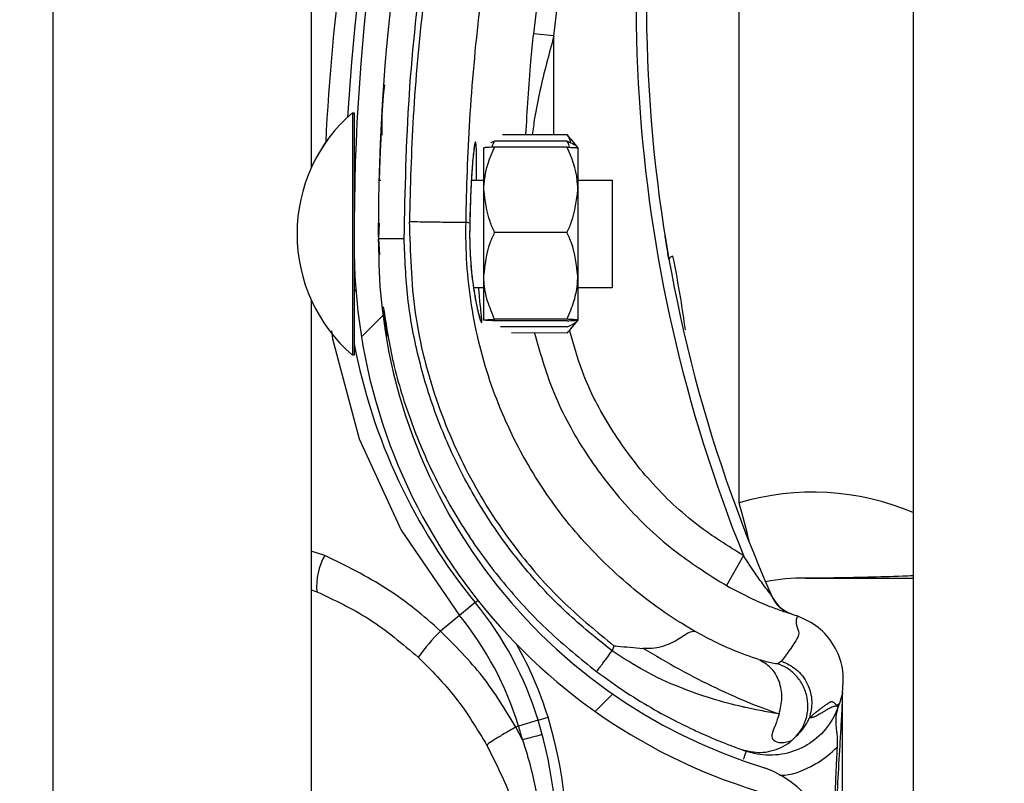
# Model space of a CAD drawing. Header units: inches. Extents: x 170 to 284, y 215 to 248.
# Tile 310 of 656: x 186.1024 to 186.2004, y 243.5289 to 243.6049. Entities that reach past the tile are written whole.
import ezdxf

# ---------------------------------------------------------------- set-up
doc = ezdxf.new("R2010")
doc.units = ezdxf.units.IN
doc.header["$LTSCALE"] = 0.25
doc.header["$MEASUREMENT"] = 0
doc.layers.add('ANNOTATIONS', color=1, linetype='Continuous')
doc.layers.add('LH BENCH MOUNT', color=7, linetype='Continuous')
doc.styles.add('ARIAL', font='arial.ttf', dxfattribs={"height": 0.09375})
doc.dimstyles.new('STANDARD$0', dxfattribs={"dimtxt": 0.09375, "dimasz": 0.09375, "dimexe": 0.03125, "dimexo": 0.046875, "dimgap": 0.09, "dimtad": 0, "dimtih": 1, "dimtoh": 1, "dimdec": 4, "dimzin": 0, "dimdsep": 46, "dimtxsty": 'ARIAL', "dimcen": 0.09, "dimadec": 0, "dimazin": 0, "dimtfac": 1, "dimtdec": 4, "dimtofl": 0, "dimtmove": 0, "dimatfit": 1, "dimfxl": 1, "dimtolj": 1, "dimtzin": 0, "dimarcsym": 0})

# ---------------------------------------------------------------- blocks, each defined once
blk = doc.blocks.new('*D20')
at = {"layer": 'ANNOTATIONS', "color": 0, "lineweight": -2, "transparency": 16777216}
for p, q in [((186.1492924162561, 243.6642684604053), (187.5897358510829, 243.6642684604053)), ((187.5584858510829, 243.5705184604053), (187.5584858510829, 241.8503426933)), ((187.5584858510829, 239.6953067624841), (187.5584858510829, 241.4154825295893)), ((186.8279608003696, 239.6015567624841), (187.5897358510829, 239.6015567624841))]:
    blk.add_line(p, q, dxfattribs=at)
at = {"layer": 'ANNOTATIONS', "color": 0, "transparency": 16777216}
for points in [[(187.5428608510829, 243.5705184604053), (187.5741108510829, 243.5705184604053), (187.5584858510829, 243.6642684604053)], [(187.5428608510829, 239.6953067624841), (187.5741108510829, 239.6953067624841), (187.5584858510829, 239.6015567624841)]]:
    blk.add_solid(points, dxfattribs=at)
at = {"layer": 'defpoints', "color": 0, "transparency": 16777216}
for p in [(186.1024174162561, 243.6642684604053), (186.7810858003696, 239.6015567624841), (187.5584858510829, 239.6015567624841)]:
    blk.add_point(p, dxfattribs=at)
at = {"layer": 'ANNOTATIONS', "color": 0, "transparency": 16777216, "insert": (187.558485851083, 241.6329126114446), "char_height": 0.09375, "attachment_point": 5, "style": 'ARIAL'}
blk.add_mtext('\\A1;OPENING\\PHEIGHT', dxfattribs=at)

msp = doc.modelspace()

# ---------------------------------------------------------------- hatches: boundary and pattern name
at = {"layer": 'LH BENCH MOUNT'}
h = msp.add_hatch(dxfattribs=at)
h.set_pattern_fill('ANSI31', color=256, scale=0.34241245, angle=2.8e-322, style=0)
h.set_pattern_definition([(45, (176.0930244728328, 238.0091787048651), (-0.03026527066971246, 0.03026527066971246), [])])
edge = h.paths.add_edge_path(flags=0)
edge.add_arc((186.1662917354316, 243.4923245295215), 0.001712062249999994, 450.0000000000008, 472.2104203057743)
edge.add_line((186.1656445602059, 243.4939095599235), (186.1647320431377, 243.4961444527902))
edge.add_arc((186.1662917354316, 243.4923245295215), 0.004126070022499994, 450, 472.2104203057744, ccw=False)
edge.add_arc((186.1662917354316, 243.4834218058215), 0.01302879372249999, 401.47616737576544, 450, ccw=False)
edge.add_arc((186.1620458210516, 243.4802716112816), 0.01830194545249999, 359.99999999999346, 400.0613730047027, ccw=False)
edge.add_arc((186.1685858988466, 243.4802716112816), 0.01176186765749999, 292.1408576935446, 359.99999999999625, ccw=False)
edge.add_arc((186.1662917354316, 243.4835245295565), 0.01566536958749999, 235.2570680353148, 295.4307998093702, ccw=False)
edge.add_arc((186.1715306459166, 243.4916397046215), 0.02532140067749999, 212.8542481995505, 235.980933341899, ccw=False)
edge.add_arc((186.1633812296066, 243.4852708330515), 0.01504902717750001, 172.1557183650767, 209.3146496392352, ccw=False)
edge.add_arc((186.1758108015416, 243.4839354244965), 0.02754708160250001, 453.30850314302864, 532.9325737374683, ccw=False)
edge.add_arc((186.1725578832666, 243.5200256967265), 0.008748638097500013, 280.9586189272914, 427.9414322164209)
edge.add_arc((186.1924176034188, 243.5823790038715), 0.05672062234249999, 179.5706357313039, 253.00989973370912, ccw=False)
edge.add_arc((186.3507493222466, 243.5835774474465), 0.2150521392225, 163.4260275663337, 180.2060536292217, ccw=False)
edge.add_arc((186.1719757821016, 243.6357268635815), 0.02884824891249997, 465.1588434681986, 521.4137567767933, ccw=False)
edge.add_arc((186.1546497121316, 243.6902731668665), 0.0284373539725, 290.1205938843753, 343.7190675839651)
edge.add_arc((186.1674901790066, 243.6860957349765), 0.01494630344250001, 345.2914408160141, 400.5471921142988)
edge.add_arc((186.1640660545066, 243.6842809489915), 0.0187470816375, 397.9578745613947, 431.4396159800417)
edge.add_arc((186.1662917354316, 243.6891089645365), 0.0134739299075, 433.877557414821, 472.273645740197)
edge.add_arc((186.1637236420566, 243.6961284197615), 0.006011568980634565, 474.9825325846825, 495.7175736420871)
edge.add_arc((186.1735166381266, 243.6888692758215), 0.01816498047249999, 500.8992600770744, 539.9999999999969)
edge.add_arc((186.1662917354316, 243.6888692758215), 0.01094007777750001, 539.9999999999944, 630.0000000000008)
edge.add_arc((186.1662917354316, 243.6797953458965), 0.001866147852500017, 270, 285.6422464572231)
edge.add_line((186.1667949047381, 243.6779983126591), (186.167445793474, 243.6756737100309))
edge.add_arc((186.1662917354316, 243.6797953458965), 0.004280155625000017, 269.9999999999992, 285.6422464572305, ccw=False)
edge.add_arc((186.1662917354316, 243.6888692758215), 0.01335408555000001, 179.9999999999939, 269.9999999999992, ccw=False)
edge.add_arc((186.1735166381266, 243.6888692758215), 0.020578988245, 500.6113583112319, 539.9999999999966, ccw=False)
edge.add_arc((186.1637236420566, 243.6961284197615), 0.008425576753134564, 474.57766718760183, 496.4997109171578, ccw=False)
edge.add_arc((186.1662917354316, 243.6891089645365), 0.01588793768, 433.690302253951, 472.4705806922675, ccw=False)
edge.add_arc((186.1640660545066, 243.6842809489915), 0.02116108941, 398.10453077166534, 431.5771717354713, ccw=False)
edge.add_arc((186.1674901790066, 243.6860957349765), 0.01736031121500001, 345.180248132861, 400.36585332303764, ccw=False)
edge.add_arc((186.1546497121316, 243.6902731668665), 0.030851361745, 289.91815728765, 343.7795375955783, ccw=False)
edge.add_arc((186.1719757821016, 243.6357268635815), 0.02643424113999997, 464.9417095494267, 521.3236131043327)
edge.add_arc((186.3507493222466, 243.5835774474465), 0.21263813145, 523.4376684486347, 540.2096895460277)
edge.add_arc((186.1924176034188, 243.5823790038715), 0.05430661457, 539.5566266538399, 613.1145348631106)
edge.add_arc((186.1725578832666, 243.5200256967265), 0.01116264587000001, 280.0610388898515, 428.5290871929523, ccw=False)
edge.add_arc((186.1758108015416, 243.4839354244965), 0.02513307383, 452.971400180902, 532.9706577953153)
edge.add_arc((186.1633812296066, 243.4852708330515), 0.01263501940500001, 532.0830472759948, 568.9826967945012)
edge.add_arc((186.1715306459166, 243.4916397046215), 0.022907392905, 213.0443063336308, 236.0197152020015)
edge.add_arc((186.1662917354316, 243.4835245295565), 0.01325136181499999, 235.1922404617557, 295.7352497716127)
edge.add_arc((186.1685858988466, 243.4802716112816), 0.009347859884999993, 291.7225241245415, 359.9999999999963)
edge.add_arc((186.1620458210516, 243.4802716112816), 0.01588793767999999, 359.9999999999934, 399.9521788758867)
edge.add_arc((186.1662917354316, 243.4834218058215), 0.01061478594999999, 401.6345013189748, 450.0000000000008)

# ---------------------------------------------------------------- linework, layer by layer
for p, q in [((186.1913380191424, 243.8543193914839), (186.1913380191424, 239.6015567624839)), ((186.1057349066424, 239.6015567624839), (186.1057349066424, 243.7595607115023)), ((186.1314158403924, 243.7576524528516), (186.1314158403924, 243.5900814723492)), ((186.1740134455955, 243.5568071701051), (186.1740134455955, 243.622227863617)), ((186.1555752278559, 243.6032441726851), (186.1535337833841, 243.6034643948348)), ((186.1555724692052, 243.5933924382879), (186.1555752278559, 243.6032441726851)), ((186.1355302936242, 243.5956000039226), (186.1355251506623, 243.573109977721)), ((186.1355287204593, 243.5956000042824), (186.1355302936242, 243.5956000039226)), ((186.1355302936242, 243.5956000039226), (186.1357014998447, 243.5955999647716)), ((186.1357014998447, 243.5955999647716), (186.1356989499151, 243.5844491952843)), ((186.1383866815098, 243.5936633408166), (186.1383868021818, 243.5936655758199)), ((186.1568877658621, 243.5933921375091), (186.1504526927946, 243.5933936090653)), ((186.1568877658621, 243.5933921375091), (186.1571926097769, 243.5930030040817)), ((186.1572152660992, 243.5930213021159), (186.1579575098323, 243.5921022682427)), ((186.1486086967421, 243.5879349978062), (186.1486096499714, 243.5921034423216)), ((186.149679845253, 243.5927871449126), (186.149292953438, 243.5926009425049)), ((186.1568874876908, 243.5921757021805), (186.1496797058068, 243.5921773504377)), ((186.156887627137, 243.5927854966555), (186.149679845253, 243.5927871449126)), ((186.157957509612, 243.5921013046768), (186.1579565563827, 243.5879328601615)), ((186.1381777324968, 243.588896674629), (186.1383488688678, 243.588896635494)), ((186.1473662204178, 243.588894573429), (186.1486089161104, 243.5888942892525)), ((186.1486067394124, 243.5793756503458), (186.1486086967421, 243.5879349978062)), ((186.1579565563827, 243.5879328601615), (186.1579545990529, 243.5793735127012)), ((186.157956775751, 243.5888921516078), (186.1613809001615, 243.5888913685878)), ((186.1613809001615, 243.5888913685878), (186.1613786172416, 243.5789082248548)), ((186.1381738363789, 243.5846183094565), (186.1381117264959, 243.5831001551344)), ((186.1381184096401, 243.5832635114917), (186.1381224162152, 243.5846207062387)), ((186.1472077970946, 243.5846092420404), (186.1468376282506, 243.5847137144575)), ((186.1472077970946, 243.5846092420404), (186.1472078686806, 243.5846090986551)), ((186.1381117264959, 243.5831001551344), (186.1382130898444, 243.5814568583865)), ((186.1568855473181, 243.58369050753), (186.1496777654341, 243.5836921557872)), ((186.1356984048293, 243.5820655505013), (186.1356963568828, 243.5731099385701)), ((186.1381168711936, 243.5827423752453), (186.138117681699, 243.583016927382)), ((186.1486057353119, 243.5749847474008), (186.1486067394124, 243.5793756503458)), ((186.1579545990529, 243.5793735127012), (186.1579535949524, 243.5749826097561)), ((186.1486064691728, 243.5781939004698), (186.1475855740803, 243.5781941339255)), ((186.1613784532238, 243.578190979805), (186.1579543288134, 243.5781917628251)), ((186.1613786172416, 243.5789082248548), (186.1613784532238, 243.578190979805)), ((186.1314158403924, 243.5770079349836), (186.1314158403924, 243.3846340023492)), ((186.1568835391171, 243.57490870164), (186.1496757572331, 243.5749103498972)), ((186.1568835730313, 243.5750570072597), (186.1496757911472, 243.5750586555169)), ((186.1568833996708, 243.574298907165), (186.1502753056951, 243.5743004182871)), ((186.1579535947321, 243.5749816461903), (186.1572109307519, 243.574062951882)), ((186.1568832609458, 243.5736922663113), (186.1513657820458, 243.5736935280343)), ((186.1355251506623, 243.573109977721), (186.1355247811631, 243.5714941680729)), ((186.1356963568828, 243.5731099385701), (186.1356959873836, 243.5714941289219)), ((186.1355247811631, 243.5714941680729), (186.1355232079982, 243.5714941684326)), ((186.1356959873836, 243.5714941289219), (186.1355247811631, 243.5714941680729)), ((186.1327797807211, 243.5515650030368), (186.1314158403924, 243.5520000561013)), ((186.174446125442, 243.5515445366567), (186.1727630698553, 243.5485648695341)), ((186.1314158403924, 243.5481361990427), (186.1319843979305, 243.5479624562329)), ((186.1477464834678, 243.5468853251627), (186.1461731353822, 243.5455970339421)), ((186.1477464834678, 243.5468853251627), (186.1480054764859, 243.5470973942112)), ((186.1790371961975, 243.5458210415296), (186.1794557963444, 243.5456740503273)), ((186.1461731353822, 243.5455970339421), (186.1442768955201, 243.5440443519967)), ((186.1794557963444, 243.5456740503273), (186.1797878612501, 243.5455502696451)), ((186.1615536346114, 243.5425910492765), (186.1613712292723, 243.5420622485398)), ((186.1782424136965, 243.5410538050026), (186.1778568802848, 243.5407916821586)), ((186.1843016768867, 243.53793275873), (186.1843016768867, 243.5379547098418)), ((186.1843016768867, 243.4849788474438), (186.1843016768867, 243.5374010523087)), ((186.1839721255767, 243.5368210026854), (186.1838758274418, 243.5365418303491)), ((186.1540075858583, 243.535174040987), (186.1520624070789, 243.5345812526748)), ((186.1540075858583, 243.535174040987), (186.1549902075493, 243.5354734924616)), ((186.1520624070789, 243.5345812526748), (186.1517967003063, 243.5345002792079)), ((186.1524507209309, 243.5332245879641), (186.1517967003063, 243.5345002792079)), ((186.1489064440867, 243.5326752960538), (186.1497777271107, 243.5309703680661)), ((186.1742323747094, 243.5322660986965), (186.1743992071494, 243.5322068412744)), ((186.1744776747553, 243.5321794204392), (186.1747284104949, 243.5320918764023))]:
    msp.add_line(p, q, dxfattribs=at)
at = {"layer": 'LH BENCH MOUNT', "flags": 128}
msp.add_lwpolyline([(186.1334582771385, 243.5739230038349), (186.1335312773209, 243.5731280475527), (186.1361895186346, 243.5631731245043), (186.1403621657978, 243.5540888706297), (186.146173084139, 243.5455970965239), (186.1461731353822, 243.5455970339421), (186.1461731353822, 243.5455970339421)], dxfattribs=at)
at = {"layer": 'LH BENCH MOUNT'}
for centre, radius, start, end in [((186.3507141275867, 243.5821939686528), 0.2160622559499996, 161.092978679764, 176.5593061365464), ((186.3507493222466, 243.5835774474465), 0.2150521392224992, 163.4260275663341, 180.2060536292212), ((186.3507493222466, 243.5835774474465), 0.2126381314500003, 163.4376684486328, 180.2096895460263), ((186.3103094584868, 243.6064881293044), 0.146552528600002, 165.3406183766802, 202.0185750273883), ((186.3103094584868, 243.6064881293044), 0.1455252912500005, 165.3544246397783, 203.8705502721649), ((186.3507141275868, 243.5821939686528), 0.2180957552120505, 167.1792232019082, 177.252934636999), ((186.145945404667, 243.5835447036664), 0.01593228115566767, 130.8294767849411, 229.1443187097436), ((186.1459469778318, 243.5835447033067), 0.01593228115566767, 130.8294767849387, 229.1443187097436), ((186.1362479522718, 243.5894449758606), 0.0005478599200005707, 179.9868977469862, 209.2820731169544), ((186.1924176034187, 243.5823790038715), 0.05672062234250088, 179.5706357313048, 253.009899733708), ((186.1924176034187, 243.5823790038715), 0.05430661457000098, 179.5566266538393, 253.114534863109), ((186.1675087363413, 243.5808095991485), 0.0005320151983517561, 98.82251519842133, 154.8284159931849), ((186.1362452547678, 243.5776488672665), 0.0005478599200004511, 134.5651049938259, 179.98689774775), ((186.1925195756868, 243.5835464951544), 0.05786770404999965, 190.8936622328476, 219.3113539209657), ((186.1813100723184, 243.5321846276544), 0.0256809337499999, 67.01549504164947, 106.506625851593), ((186.1177914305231, 243.5402852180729), 0.05859940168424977, 12.39253661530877, 16.3764692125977), ((186.1380763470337, 243.5485065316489), 0.006116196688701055, 149.995964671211, 185.1035778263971), ((186.1801927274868, 243.5321846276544), 0.01712062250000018, 88.6104970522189, 101.9466001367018), ((186.1806203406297, 243.5498136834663), 0.0005136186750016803, 268.6104970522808, 270.0142555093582), ((186.121253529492, 243.5251923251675), 0.03424124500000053, 16.94846748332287, 39.31135392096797), ((186.1803633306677, 243.5489838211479), 0.003424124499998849, 203.870550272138, 250.622411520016), ((186.121253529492, 243.5251923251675), 0.03220774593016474, 16.9484674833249, 39.31135392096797), ((186.1606901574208, 243.5278444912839), 0.02306145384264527, 135.3749046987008, 143.8386130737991), ((186.121253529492, 243.5251923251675), 0.03526848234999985, 16.94846748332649, 29.83866096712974), ((186.1127374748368, 243.5225970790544), 0.04314396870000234, 355.771303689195, 16.94846748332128), ((186.1127374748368, 243.5225970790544), 0.04417120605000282, 355.7713036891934, 16.9484674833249), ((186.1127374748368, 243.5225970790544), 0.04111046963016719, 14.98049646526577, 16.94846748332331), ((186.1725578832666, 243.5200256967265), 0.01116264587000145, 280.0610388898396, 68.52908719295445)]:
    msp.add_arc(centre, radius, start, end, dxfattribs=at)
for points, knots in [([(186.1406798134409, 243.5831059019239), (186.1407785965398, 243.5878613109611), (186.1409766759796, 243.5973968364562), (186.1425862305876, 243.6117057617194), (186.1450430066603, 243.6260153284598), (186.1475403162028, 243.6354191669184), (186.1487919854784, 243.6401324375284)], [0, 0, 0, 0, 0.2468628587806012, 0.4950083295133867, 0.74689458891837, 1, 1, 1, 1]), ([(186.1611233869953, 243.6403994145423), (186.1606953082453, 243.6389700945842), (186.1591104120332, 243.6336782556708), (186.1568152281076, 243.6243801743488), (186.154748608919, 243.6134708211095), (186.1538972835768, 243.6064585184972), (186.1535337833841, 243.6034643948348)], [0, 0, 0, 0, 0.1185397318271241, 0.4388752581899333, 0.7604101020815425, 1, 1, 1, 1]), ([(186.1492048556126, 243.6396441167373), (186.1482307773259, 243.6360139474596), (186.1462797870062, 243.6287430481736), (186.144101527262, 243.617662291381), (186.1424904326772, 243.6064797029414), (186.1414796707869, 243.5955110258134), (186.1412849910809, 243.5882632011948), (186.1411915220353, 243.5847833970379)], [0, 0, 0, 0, 0.2027568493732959, 0.4061035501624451, 0.6088604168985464, 0.8122072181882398, 1, 1, 1, 1]), ([(186.1555752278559, 243.6032441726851), (186.1559349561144, 243.606207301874), (186.1567756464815, 243.6131321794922), (186.1588195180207, 243.623928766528), (186.1610898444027, 243.6331309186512), (186.162662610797, 243.6383822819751), (186.1630862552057, 243.6397968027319)], [0, 0, 0, 0, 0.2395900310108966, 0.5599255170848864, 0.8814604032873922, 0.9999999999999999, 0.9999999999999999, 0.9999999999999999, 0.9999999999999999]), ([(186.146837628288, 243.5847137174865), (186.1468376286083, 243.5847137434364), (186.1468794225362, 243.588100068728), (186.1471425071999, 243.5951467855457), (186.1480944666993, 243.605819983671), (186.1496690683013, 243.6166960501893), (186.1517875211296, 243.6274833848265), (186.1536858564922, 243.634558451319), (186.1546350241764, 243.6380959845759)], [0, 0, 0, 0, 1.439079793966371e-06, 0.1877923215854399, 0.3908439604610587, 0.5938956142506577, 0.7969478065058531, 1, 1, 1, 1]), ([(186.1535337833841, 243.6034643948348), (186.1534366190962, 243.6025466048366), (186.1530816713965, 243.5991938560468), (186.1528959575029, 243.5958335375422), (186.1527610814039, 243.5933930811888)], [0, 0, 0, 0, 0.2737425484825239, 0.9999999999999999, 0.9999999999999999, 0.9999999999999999, 0.9999999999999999]), ([(186.1555752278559, 243.6032441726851), (186.1553281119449, 243.602335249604), (186.1545903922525, 243.5996218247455), (186.1538320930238, 243.5963277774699), (186.1534925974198, 243.5939474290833), (186.1534135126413, 243.5933929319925)], [0, 0, 0, 0, 0.2786878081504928, 0.8319718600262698, 1, 1, 1, 1]), ([(186.1384752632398, 243.5933765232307), (186.1384806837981, 243.5946937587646), (186.1384875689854, 243.5963669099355), (186.1386930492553, 243.5980251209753), (186.1387367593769, 243.5983778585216)], [0, 0, 0, 0, 0.7872782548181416, 1, 1, 1, 1]), ([(186.1383866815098, 243.5936633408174), (186.1383813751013, 243.5935662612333), (186.1383760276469, 243.5934684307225), (186.138338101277, 243.5927171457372), (186.1382815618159, 243.5916162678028), (186.1382205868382, 243.5898026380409), (186.1381901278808, 243.5888966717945)], [0, 0, 0, 0, 0.330770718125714, 0.3333292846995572, 0.6669765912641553, 1, 1, 1, 1]), ([(186.157274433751, 243.5925991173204), (186.1572194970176, 243.5927802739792), (186.1571368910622, 243.5930526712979), (186.1569502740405, 243.5933069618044), (186.1568877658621, 243.5933921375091)], [0, 0, 0, 0, 0.6650456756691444, 1, 1, 1, 1]), ([(186.1478716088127, 243.5888944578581), (186.1478744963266, 243.5892142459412), (186.1478853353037, 243.5904146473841), (186.1478803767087, 243.5918060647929), (186.1478337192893, 243.5926655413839), (186.1477451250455, 243.5927530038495), (186.1476185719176, 243.5921023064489), (186.1474501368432, 243.5903800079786), (186.1472871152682, 243.5878239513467), (186.1472348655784, 243.5857063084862), (186.1472077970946, 243.5846092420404)], [0, 0, 0, 0, 0.05114929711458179, 0.1920011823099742, 0.3334894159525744, 0.422421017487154, 0.5646212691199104, 0.7065362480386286, 0.8479681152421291, 1, 1, 1, 1]), ([(186.1476699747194, 243.5922361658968), (186.1476701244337, 243.5922366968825), (186.1476769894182, 243.5922610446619), (186.1476454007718, 243.5921241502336), (186.1476008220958, 243.5918089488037), (186.1475535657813, 243.5913458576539), (186.1475291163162, 243.5911062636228)], [0, 0, 0, 0, 0.005301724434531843, 0.2431048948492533, 0.6083977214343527, 1, 1, 1, 1]), ([(186.1486086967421, 243.5879349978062), (186.1486121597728, 243.5881028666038), (186.1486392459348, 243.5894158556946), (186.1490708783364, 243.5908555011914), (186.1496203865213, 243.592048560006), (186.1496797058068, 243.5921773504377)], [0, 0, 0, 0, 0.1156468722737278, 0.904534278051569, 1, 1, 1, 1]), ([(186.1496797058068, 243.5921773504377), (186.1494276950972, 243.5921671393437), (186.1489177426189, 243.5921464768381), (186.1486331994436, 243.5921212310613), (186.1486140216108, 243.5921067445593), (186.1486096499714, 243.5921034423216)], [0, 0, 0, 0, 0.4299704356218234, 0.8700602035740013, 0.9999999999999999, 0.9999999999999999, 0.9999999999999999, 0.9999999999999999]), ([(186.1494248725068, 243.5921659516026), (186.1494475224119, 243.5922574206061), (186.1495006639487, 243.592472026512), (186.1496145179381, 243.5926722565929), (186.149679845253, 243.5927871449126)], [0, 0, 0, 0, 0.4262184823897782, 1, 1, 1, 1]), ([(186.1579565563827, 243.5879328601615), (186.1579531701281, 243.5881007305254), (186.1579266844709, 243.5894137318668), (186.1574957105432, 243.5908535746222), (186.1569467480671, 243.5920468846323), (186.1568874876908, 243.5921757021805)], [0, 0, 0, 0, 0.1156468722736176, 0.9045342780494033, 0.9999999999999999, 0.9999999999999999, 0.9999999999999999, 0.9999999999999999]), ([(186.1568874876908, 243.5921757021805), (186.1571394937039, 243.5921653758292), (186.1576494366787, 243.5921444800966), (186.157933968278, 243.5921191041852), (186.1579531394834, 243.5921046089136), (186.157957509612, 243.5921013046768)], [0, 0, 0, 0, 0.4299704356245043, 0.8700602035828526, 0.9999999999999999, 0.9999999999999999, 0.9999999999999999, 0.9999999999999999]), ([(186.1571423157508, 243.5921641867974), (186.1571197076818, 243.5922556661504), (186.1570666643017, 243.5924702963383), (186.1569529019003, 243.59267057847), (186.156887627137, 243.5927854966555)], [0, 0, 0, 0, 0.4262184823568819, 1, 1, 1, 1]), ([(186.156887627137, 243.5927854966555), (186.1571396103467, 243.5926754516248), (186.1576495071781, 243.5924527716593), (186.1579339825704, 243.5921816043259), (186.1579531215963, 243.5920263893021), (186.1579574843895, 243.5919910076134)], [0, 0, 0, 0, 0.4299704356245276, 0.8700602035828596, 1, 1, 1, 1]), ([(186.1475291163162, 243.5911062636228), (186.1475244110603, 243.5910626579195), (186.1474890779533, 243.5907352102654), (186.1474166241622, 243.5897949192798), (186.1473246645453, 243.5882997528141), (186.1472516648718, 243.5865233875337), (186.1472166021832, 243.5852535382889), (186.1472086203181, 243.5846037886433), (186.1472086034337, 243.5846024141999)], [0, 0, 0, 0, 0.03583539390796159, 0.2690981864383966, 0.5116419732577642, 0.7561140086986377, 0.9994840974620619, 1, 1, 1, 1]), ([(186.1496777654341, 243.5836921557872), (186.1495149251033, 243.5840505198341), (186.1488988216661, 243.5854063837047), (186.1487316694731, 243.5868632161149), (186.1486086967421, 243.5879349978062)], [0, 0, 0, 0, 0.2643068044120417, 1, 1, 1, 1]), ([(186.1568855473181, 243.58369050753), (186.1570485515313, 243.5840487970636), (186.1576652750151, 243.5854043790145), (186.15783309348, 243.5868611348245), (186.1579565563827, 243.5879328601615)], [0, 0, 0, 0, 0.2643068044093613, 1, 1, 1, 1]), ([(186.1411910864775, 243.5847834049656), (186.1412738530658, 243.5817460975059), (186.1414421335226, 243.5755706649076), (186.143731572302, 243.5667837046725), (186.1473458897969, 243.5586171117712), (186.1517606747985, 243.5520370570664), (186.1565697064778, 243.5466523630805), (186.1598837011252, 243.543951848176), (186.1615536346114, 243.5425910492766)], [0, 0, 0, 0, 0.1870908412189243, 0.3803918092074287, 0.5558755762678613, 0.7364481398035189, 0.8671952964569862, 1, 1, 1, 1]), ([(186.1411910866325, 243.5847834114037), (186.1419152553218, 243.58477202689), (186.14336359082, 243.5847492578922), (186.1452047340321, 243.5847212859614), (186.1465196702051, 243.5847052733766), (186.1467316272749, 243.584710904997), (186.1468376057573, 243.5847137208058)], [0, 0, 0, 0, 0.2500007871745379, 0.5000009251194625, 0.7500005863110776, 1, 1, 1, 1]), ([(186.169580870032, 243.544023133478), (186.1691391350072, 243.5442858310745), (186.166491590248, 243.5458603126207), (186.1619665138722, 243.5492917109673), (186.1566353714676, 243.5548930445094), (186.1523471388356, 243.5613328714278), (186.1490978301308, 243.5685589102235), (186.1471382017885, 243.576433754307), (186.1467673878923, 243.5819617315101), (186.1468376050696, 243.5847136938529), (186.1468376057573, 243.5847137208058)], [0, 0, 0, 0, 0.03155846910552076, 0.1891461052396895, 0.34673388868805, 0.5043277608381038, 0.6619226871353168, 0.8309600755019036, 0.9999983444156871, 1, 1, 1, 1]), ([(186.147209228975, 243.5846001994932), (186.1472078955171, 243.5845577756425), (186.1471870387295, 243.5838942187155), (186.147192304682, 243.5825626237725), (186.1472862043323, 243.5807390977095), (186.1474054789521, 243.5794346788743), (186.1474929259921, 243.5788398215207), (186.1475096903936, 243.5787257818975)], [0, 0, 0, 0, 0.02096907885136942, 0.3279800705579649, 0.6261032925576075, 0.928320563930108, 1, 1, 1, 1]), ([(186.1472078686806, 243.5846090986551), (186.1472001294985, 243.5841540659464), (186.1471756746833, 243.5827162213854), (186.1472983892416, 243.5803059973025), (186.1476144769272, 243.5777645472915), (186.1479975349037, 243.5758373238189), (186.1482797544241, 243.5748533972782), (186.1484248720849, 243.574617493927), (186.1484130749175, 243.5751756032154), (186.1482551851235, 243.5764272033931), (186.1481358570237, 243.5777140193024), (186.1480913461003, 243.5781940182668)], [0, 0, 0, 0, 0.05799721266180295, 0.1832636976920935, 0.306412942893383, 0.4347166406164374, 0.5675677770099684, 0.6609498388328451, 0.792266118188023, 0.9225125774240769, 1, 1, 1, 1]), ([(186.1381117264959, 243.5831001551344), (186.1381460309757, 243.5831002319), (186.1381988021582, 243.5831003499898), (186.1385190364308, 243.5831010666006), (186.1388504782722, 243.5831018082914), (186.1392619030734, 243.5831027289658), (186.1398597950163, 243.5831040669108), (186.1403567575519, 243.5831051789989), (186.1406798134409, 243.5831059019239)], [0, 0, 0, 0, 0.2394568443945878, 0.3683606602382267, 0.5000000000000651, 0.631639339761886, 0.7605431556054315, 1, 1, 1, 1]), ([(186.1613712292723, 243.5420622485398), (186.1598266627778, 243.5433037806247), (186.1567350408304, 243.5457888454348), (186.1526771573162, 243.5501615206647), (186.1491033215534, 243.5549375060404), (186.1461149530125, 243.5601116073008), (186.1437242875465, 243.5655869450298), (186.1420014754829, 243.5713029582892), (186.1408961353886, 243.5771655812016), (186.1407517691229, 243.5811299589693), (186.1406798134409, 243.5831059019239)], [0, 0, 0, 0, 0.1247413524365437, 0.2496837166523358, 0.3746881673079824, 0.4999855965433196, 0.6253465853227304, 0.7503062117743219, 0.8755465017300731, 1, 1, 1, 1]), ([(186.1486067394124, 243.5793756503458), (186.1487347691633, 243.580486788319), (186.1489055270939, 243.5819687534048), (186.1495232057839, 243.5833472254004), (186.1496777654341, 243.5836921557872)], [0, 0, 0, 0, 0.7497733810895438, 0.9999999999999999, 0.9999999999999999, 0.9999999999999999, 0.9999999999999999]), ([(186.1579545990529, 243.5793735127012), (186.1578270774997, 243.5804847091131), (186.157656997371, 243.5819667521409), (186.1570399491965, 243.5833455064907), (186.1568855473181, 243.58369050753)], [0, 0, 0, 0, 0.7497733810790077, 1, 1, 1, 1]), ([(186.167027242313, 243.5810358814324), (186.1669414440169, 243.5815281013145), (186.1667796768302, 243.5824561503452), (186.1666416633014, 243.5833110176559), (186.1666330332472, 243.5833647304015), (186.1666297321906, 243.5833852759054)], [0, 0, 0, 0, 0.4108597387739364, 0.7746496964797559, 1, 1, 1, 1]), ([(186.1686633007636, 243.5740197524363), (186.1685160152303, 243.5750590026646), (186.1681664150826, 243.5775257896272), (186.1676981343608, 243.5799388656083), (186.1674271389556, 243.5813353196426)], [0, 0, 0, 0, 0.4212971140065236, 1, 1, 1, 1]), ([(186.1496757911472, 243.5750586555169), (186.1494239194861, 243.5756564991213), (186.1489142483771, 243.5768662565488), (186.1486300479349, 243.5783397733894), (186.1486110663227, 243.5791833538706), (186.1486067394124, 243.5793756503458)], [0, 0, 0, 0, 0.4299704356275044, 0.870060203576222, 0.9999999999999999, 0.9999999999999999, 0.9999999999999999, 0.9999999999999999]), ([(186.1568835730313, 243.5750570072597), (186.1571357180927, 243.5756547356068), (186.1576459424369, 243.5768642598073), (186.1579308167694, 243.5783376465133), (186.1579501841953, 243.5791812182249), (186.1579545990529, 243.5793735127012)], [0, 0, 0, 0, 0.4299704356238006, 0.8700602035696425, 1, 1, 1, 1]), ([(186.1475096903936, 243.5787257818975), (186.1475622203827, 243.5783378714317), (186.1476850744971, 243.577430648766), (186.1479053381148, 243.576328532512), (186.1480869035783, 243.5755562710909), (186.1482023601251, 243.5751869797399), (186.1482051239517, 243.5751799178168), (186.1482059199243, 243.575177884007)], [0, 0, 0, 0, 0.1981000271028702, 0.4633049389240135, 0.7305309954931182, 0.922393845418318, 1, 1, 1, 1]), ([(186.1385983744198, 243.576309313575), (186.1388913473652, 243.5744395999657), (186.1395077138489, 243.5705060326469), (186.1413248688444, 243.5646960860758), (186.143818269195, 243.5589405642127), (186.1469644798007, 243.5535095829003), (186.1507144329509, 243.548495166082), (186.1549746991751, 243.543913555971), (186.1582128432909, 243.5413088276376), (186.1598290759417, 243.5400087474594)], [0, 0, 0, 0, 0.1313887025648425, 0.2764200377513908, 0.4215581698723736, 0.5666389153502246, 0.7114924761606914, 0.8559992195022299, 1, 1, 1, 1]), ([(186.1390425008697, 243.5733512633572), (186.1390446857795, 243.5733405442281), (186.1390532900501, 243.5732983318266), (186.138902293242, 243.5740405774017), (186.1387125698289, 243.5753343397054), (186.1386283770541, 243.5759084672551)], [0, 0, 0, 0, 0.1591842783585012, 0.6268746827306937, 1, 1, 1, 1]), ([(186.1390423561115, 243.5733511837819), (186.139044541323, 243.5733404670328), (186.1390531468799, 243.573298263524), (186.138902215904, 243.5740399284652), (186.1387126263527, 243.5753327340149), (186.1386285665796, 243.5759059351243)], [0, 0, 0, 0, 0.1592756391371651, 0.6272415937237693, 1, 1, 1, 1]), ([(186.1390422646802, 243.5733511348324), (186.1390444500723, 243.5733404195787), (186.1390530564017, 243.5732982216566), (186.1389021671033, 243.5740395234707), (186.1387126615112, 243.5753317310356), (186.1386286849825, 243.5759043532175)], [0, 0, 0, 0, 0.1593327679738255, 0.6274710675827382, 1, 1, 1, 1]), ([(186.1390421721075, 243.5733510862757), (186.1390443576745, 243.5733403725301), (186.1390529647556, 243.5732981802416), (186.13890211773, 243.5740391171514), (186.1387126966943, 243.5753307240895), (186.1386288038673, 243.575902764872)], [0, 0, 0, 0, 0.1593901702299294, 0.627701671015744, 1, 1, 1, 1]), ([(186.1486057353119, 243.5749847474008), (186.1487335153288, 243.5750038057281), (186.1489039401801, 243.5750292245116), (186.1495213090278, 243.5750527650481), (186.1496757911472, 243.5750586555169)], [0, 0, 0, 0, 0.7497733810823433, 1, 1, 1, 1]), ([(186.1496757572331, 243.5749103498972), (186.14942375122, 243.5749206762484), (186.1489138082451, 243.5749415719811), (186.1486292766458, 243.5749669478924), (186.1486101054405, 243.574981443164), (186.1486057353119, 243.5749847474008)], [0, 0, 0, 0, 0.4299704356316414, 0.870060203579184, 0.9999999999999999, 0.9999999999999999, 0.9999999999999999, 0.9999999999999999]), ([(186.1568832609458, 243.5736922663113), (186.1571659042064, 243.5739810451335), (186.1574767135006, 243.5742986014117), (186.1575991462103, 243.5746359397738), (186.1576102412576, 243.5746665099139)], [0, 0, 0, 0, 0.9093784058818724, 1, 1, 1, 1]), ([(186.1568833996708, 243.574298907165), (186.1571354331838, 243.5744088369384), (186.1576454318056, 243.5746312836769), (186.1579300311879, 243.5749023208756), (186.1579492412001, 243.5750575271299), (186.1579536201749, 243.5750929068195)], [0, 0, 0, 0, 0.4299704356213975, 0.8700602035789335, 1, 1, 1, 1]), ([(186.1568835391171, 243.57490870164), (186.1571355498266, 243.574918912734), (186.1576455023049, 243.5749395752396), (186.1579300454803, 243.5749648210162), (186.1579492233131, 243.5749793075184), (186.1579535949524, 243.5749826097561)], [0, 0, 0, 0, 0.4299704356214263, 0.8700602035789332, 1, 1, 1, 1]), ([(186.1579535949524, 243.5749826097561), (186.1578258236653, 243.5750017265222), (186.1576554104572, 243.5750272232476), (186.1570380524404, 243.5750510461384), (186.1568835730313, 243.5750570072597)], [0, 0, 0, 0, 0.7497733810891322, 0.9999999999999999, 0.9999999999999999, 0.9999999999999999, 0.9999999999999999]), ([(186.1536438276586, 243.5736930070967), (186.1541787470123, 243.5718057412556), (186.1553303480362, 243.5677427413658), (186.1584144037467, 243.5619956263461), (186.1625617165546, 243.5564866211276), (186.1673934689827, 243.5519133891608), (186.1710837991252, 243.5496120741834), (186.1727630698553, 243.5485648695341)], [0, 0, 0, 0, 0.1810254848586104, 0.3897206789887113, 0.598415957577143, 0.8172607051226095, 1, 1, 1, 1]), ([(186.174446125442, 243.5515445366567), (186.1729099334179, 243.5525026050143), (186.1695340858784, 243.5546080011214), (186.1651124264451, 243.5587911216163), (186.1613238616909, 243.5638328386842), (186.1585962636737, 243.5688745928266), (186.157599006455, 243.572361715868), (186.1571704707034, 243.5738601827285)], [0, 0, 0, 0, 0.1871957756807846, 0.4113707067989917, 0.6251451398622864, 0.8389194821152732, 1, 1, 1, 1]), ([(186.1442768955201, 243.5440443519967), (186.1442768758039, 243.5440443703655), (186.1426156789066, 243.5455920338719), (186.1389900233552, 243.5485125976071), (186.1348725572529, 243.5505363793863), (186.1327797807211, 243.5515650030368)], [0, 0, 0, 0, 5.836249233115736e-06, 0.4917349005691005, 1, 1, 1, 1]), ([(186.1771432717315, 243.5477138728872), (186.1771394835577, 243.5477183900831), (186.177071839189, 243.5477990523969), (186.1768300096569, 243.548104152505), (186.1763102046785, 243.5487936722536), (186.1754683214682, 243.5499710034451), (186.1748273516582, 243.5509576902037), (186.174446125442, 243.5515445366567)], [0, 0, 0, 0, 0.005253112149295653, 0.09380336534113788, 0.2660256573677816, 0.5634579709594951, 1, 1, 1, 1]), ([(186.1913380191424, 243.549531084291), (186.190987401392, 243.5495192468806), (186.1894274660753, 243.5494665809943), (186.1871703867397, 243.549399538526), (186.1847827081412, 243.5493449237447), (186.1832280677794, 243.5493201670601), (186.1822304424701, 243.5493092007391), (186.1815968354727, 243.5493043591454), (186.1811968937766, 243.5493021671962), (186.1809450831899, 243.5493011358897), (186.1807716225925, 243.5493005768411), (186.1806630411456, 243.5493003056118), (186.1806137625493, 243.5493002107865), (186.1806096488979, 243.5493002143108), (186.180607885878, 243.5493002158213)], [0, 0, 0, 0, 0.09048385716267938, 0.4025722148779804, 0.6140598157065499, 0.7523489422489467, 0.8411803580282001, 0.897872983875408, 0.9340902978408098, 0.9574251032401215, 0.9727591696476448, 0.9884414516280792, 0.995046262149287, 1, 1, 1, 1]), ([(186.1806204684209, 243.5493000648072), (186.1806220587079, 243.5493000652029), (186.1806257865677, 243.5493000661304), (186.1806762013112, 243.5493000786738), (186.1807867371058, 243.5493001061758), (186.1809628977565, 243.5493001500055), (186.1812196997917, 243.5493002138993), (186.1816276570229, 243.5493003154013), (186.1822739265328, 243.5493004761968), (186.1832904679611, 243.549300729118), (186.1848706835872, 243.5493011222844), (186.1872833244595, 243.5493017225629), (186.189514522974, 243.5493022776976), (186.1910281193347, 243.5493026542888), (186.1913380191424, 243.5493027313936)], [0, 0, 0, 0, 0.004737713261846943, 0.01110587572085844, 0.02657793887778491, 0.04194739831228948, 0.06549174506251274, 0.1021665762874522, 0.1596760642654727, 0.2498373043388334, 0.3901314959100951, 0.6042895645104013, 0.9189806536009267, 1, 1, 1, 1]), ([(186.1319843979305, 243.5479624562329), (186.133767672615, 243.547120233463), (186.1373964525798, 243.5454063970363), (186.1404953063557, 243.5427852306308), (186.1420713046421, 243.5414521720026)], [0, 0, 0, 0, 0.491425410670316, 1, 1, 1, 1]), ([(186.1727630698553, 243.5485648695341), (186.1736391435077, 243.5480967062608), (186.1751798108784, 243.5472733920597), (186.1771628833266, 243.5464490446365), (186.1784107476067, 243.5460034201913), (186.1788830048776, 243.5458625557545), (186.1790174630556, 243.5458280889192), (186.1790174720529, 243.5458280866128)], [0, 0, 0, 0, 0.3699466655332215, 0.6505899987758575, 0.8492685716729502, 0.9999899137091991, 1, 1, 1, 1]), ([(186.1771432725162, 243.5477138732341), (186.177298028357, 243.5473978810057), (186.177567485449, 243.5468476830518), (186.1782319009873, 243.5462013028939), (186.1787391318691, 243.545960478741), (186.1790175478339, 243.5458282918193)], [0, 0, 0, 0, 0.3783552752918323, 0.6587829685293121, 1, 1, 1, 1]), ([(186.1772320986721, 243.5475981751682), (186.1772295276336, 243.5476015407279), (186.1772238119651, 243.547609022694), (186.1771954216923, 243.5476463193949), (186.177179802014, 243.5476668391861)], [0, 0, 0, 0, 0.4498228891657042, 1, 1, 1, 1]), ([(186.1797911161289, 243.5455583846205), (186.1797171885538, 243.5453038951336), (186.1795692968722, 243.5447947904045), (186.1801006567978, 243.5437718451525), (186.1793697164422, 243.5426240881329), (186.1787255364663, 243.5417267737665), (186.1782424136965, 243.5410538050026)], [0, 0, 0, 0, 0.1666800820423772, 0.3334425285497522, 0.5000945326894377, 1, 1, 1, 1]), ([(186.1843016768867, 243.5379547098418), (186.1843619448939, 243.5387608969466), (186.1844824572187, 243.5403729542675), (186.1835407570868, 243.5426429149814), (186.1820004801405, 243.5445582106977), (186.1805277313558, 243.5452249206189), (186.1797911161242, 243.5455583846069)], [0, 0, 0, 0, 0.2500474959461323, 0.4999967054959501, 0.7499165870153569, 0.9999999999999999, 0.9999999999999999, 0.9999999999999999, 0.9999999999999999]), ([(186.1517967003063, 243.5345002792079), (186.1507505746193, 243.5362197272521), (186.1486308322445, 243.5397038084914), (186.1457407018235, 243.5425850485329), (186.1442768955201, 243.5440443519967)], [0, 0, 0, 0, 0.4935154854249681, 1, 1, 1, 1]), ([(186.164437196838, 243.5423407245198), (186.1647465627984, 243.5423321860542), (186.1653816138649, 243.5423146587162), (186.1663253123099, 243.5425008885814), (186.1672375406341, 243.5428317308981), (186.168230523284, 243.543411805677), (186.1690872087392, 243.5440299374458), (186.1694188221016, 243.5440260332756), (186.1695814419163, 243.5440241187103)], [0, 0, 0, 0, 0.1136768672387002, 0.2333502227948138, 0.3620694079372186, 0.5019163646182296, 0.7557448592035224, 1, 1, 1, 1]), ([(186.1759729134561, 243.5411991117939), (186.1751382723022, 243.5414869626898), (186.1738716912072, 243.5419237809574), (186.171552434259, 243.5429644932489), (186.1702405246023, 243.5436697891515), (186.1695814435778, 243.5440241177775)], [0, 0, 0, 0, 0.4901989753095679, 0.743884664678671, 1, 1, 1, 1]), ([(186.1598290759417, 243.5400087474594), (186.1598496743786, 243.5400361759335), (186.1598813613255, 243.5400783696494), (186.1600736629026, 243.5403344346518), (186.1602726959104, 243.5405994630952), (186.1605197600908, 243.5409284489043), (186.1608787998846, 243.5414065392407), (186.1611772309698, 243.5418039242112), (186.1613712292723, 243.5420622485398)], [0, 0, 0, 0, 0.2394567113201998, 0.3683605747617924, 0.5000000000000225, 0.6316394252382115, 0.7605432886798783, 1, 1, 1, 1]), ([(186.1779883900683, 243.5357995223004), (186.1776496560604, 243.5358566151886), (186.1768405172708, 243.5359929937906), (186.1756888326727, 243.5362211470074), (186.174773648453, 243.5364149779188), (186.1735152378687, 243.5366930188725), (186.1713825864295, 243.5372520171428), (186.1680533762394, 243.5384083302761), (186.1646426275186, 243.5399605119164), (186.1624463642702, 243.5413715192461), (186.1613712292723, 243.5420622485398)], [0, 0, 0, 0, 0.08980644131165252, 0.2145219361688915, 0.2531624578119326, 0.2759662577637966, 0.4628905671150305, 0.637395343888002, 0.8224944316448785, 1, 1, 1, 1]), ([(186.1615536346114, 243.5425910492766), (186.1615651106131, 243.5425897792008), (186.1616795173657, 243.5425771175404), (186.1626414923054, 243.5424729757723), (186.1635903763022, 243.5423946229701), (186.164436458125, 243.5423247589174)], [0, 0, 0, 0, 0.01193493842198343, 0.1189819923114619, 0.9999999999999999, 0.9999999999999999, 0.9999999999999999, 0.9999999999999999]), ([(186.1644377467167, 243.5423405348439), (186.165656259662, 243.541618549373), (186.168159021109, 243.5401356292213), (186.1718401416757, 243.5383023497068), (186.1753389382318, 243.5367443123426), (186.177090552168, 243.5361211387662), (186.1779896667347, 243.5358012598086)], [0, 0, 0, 0, 0.2305257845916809, 0.4734878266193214, 0.7297379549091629, 1, 1, 1, 1]), ([(186.1420713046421, 243.5414521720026), (186.1433718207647, 243.5401453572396), (186.1460074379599, 243.5374969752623), (186.1479316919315, 243.5342965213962), (186.1489064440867, 243.5326752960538)], [0, 0, 0, 0, 0.4934389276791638, 1, 1, 1, 1]), ([(186.1779891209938, 243.5357979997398), (186.1781164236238, 243.5363280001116), (186.1783808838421, 243.5374290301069), (186.178063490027, 243.53909148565), (186.1772441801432, 243.5404795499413), (186.1763869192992, 243.5409649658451), (186.1759740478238, 243.5411987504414)], [0, 0, 0, 0, 0.2405618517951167, 0.4997464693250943, 0.7590693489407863, 1, 1, 1, 1]), ([(186.177856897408, 243.5407916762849), (186.1777313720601, 243.540784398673), (186.1774805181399, 243.5407698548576), (186.1764807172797, 243.5410543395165), (186.1759812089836, 243.5411964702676)], [0, 0, 0, 0, 0.5003922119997, 1, 1, 1, 1]), ([(186.1782424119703, 243.5410538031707), (186.1787518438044, 243.5408149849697), (186.1795354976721, 243.5404476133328), (186.1803335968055, 243.5395856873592), (186.1808202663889, 243.5388108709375), (186.1811310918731, 243.5379503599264), (186.1813187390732, 243.5367909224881), (186.1811255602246, 243.5359475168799), (186.1809999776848, 243.5353992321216)], [0, 0, 0, 0, 0.239451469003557, 0.368345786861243, 0.4999761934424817, 0.631610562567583, 0.7605158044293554, 1, 1, 1, 1]), ([(186.1598290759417, 243.5400087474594), (186.1608106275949, 243.5393014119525), (186.162749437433, 243.5379042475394), (186.1655934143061, 243.536200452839), (186.1677360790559, 243.5350483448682), (186.1687552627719, 243.5345737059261), (186.1690582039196, 243.534432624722)], [0, 0, 0, 0, 0.3013203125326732, 0.5951829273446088, 0.8796725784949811, 1, 1, 1, 1]), ([(186.1793195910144, 243.5332211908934), (186.1795620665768, 243.5334617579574), (186.1800735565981, 243.5339692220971), (186.180607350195, 243.5349793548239), (186.1808934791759, 243.5361667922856), (186.1808319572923, 243.5374386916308), (186.180415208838, 243.5386421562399), (186.1797072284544, 243.5396380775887), (186.178835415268, 243.5403774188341), (186.1781715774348, 243.5406584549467), (186.1778568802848, 243.5407916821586)], [0, 0, 0, 0, 0.1098512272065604, 0.2317256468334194, 0.3631776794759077, 0.4999999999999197, 0.6368223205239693, 0.768274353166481, 0.8901487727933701, 1, 1, 1, 1]), ([(186.1809991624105, 243.5353968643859), (186.1811035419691, 243.5354961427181), (186.1813248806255, 243.5357066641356), (186.1816579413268, 243.5359886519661), (186.1819283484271, 243.5362018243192), (186.1821311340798, 243.5363535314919), (186.1822601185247, 243.5364476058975), (186.182391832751, 243.5365412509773), (186.1825262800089, 243.5366344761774), (186.1826701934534, 243.5367318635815), (186.1828182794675, 243.5368293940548), (186.1829518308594, 243.5369163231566), (186.1830508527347, 243.536977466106), (186.1831215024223, 243.5370202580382), (186.1831830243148, 243.5370401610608), (186.1832480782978, 243.5370411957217), (186.1833174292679, 243.5370198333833), (186.1833910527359, 243.5369731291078), (186.1834650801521, 243.5368986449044), (186.1835355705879, 243.5368334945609), (186.1835909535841, 243.5367831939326), (186.1836275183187, 243.5367524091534), (186.1836595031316, 243.5367270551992), (186.1837002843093, 243.5367145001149), (186.1837545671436, 243.5367119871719), (186.1838206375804, 243.536729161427), (186.1838924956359, 243.5367636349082), (186.1839458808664, 243.5368026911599), (186.18397253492, 243.5368221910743)], [0, 0, 0, 0, 0.08480730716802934, 0.1798353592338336, 0.2850849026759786, 0.3228266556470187, 0.3617275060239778, 0.4017874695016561, 0.4430065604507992, 0.485384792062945, 0.5351510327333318, 0.5813528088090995, 0.6105805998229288, 0.6293562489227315, 0.6489120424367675, 0.6766412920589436, 0.7075477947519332, 0.7416323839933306, 0.7850907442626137, 0.8280699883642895, 0.8539878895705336, 0.8729964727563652, 0.8850957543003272, 0.9032140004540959, 0.9275168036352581, 0.9517481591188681, 0.9759089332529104, 1, 1, 1, 1]), ([(186.1834573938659, 243.5223800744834), (186.1835940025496, 243.5247412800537), (186.1838003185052, 243.5283073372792), (186.1840449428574, 243.5325246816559), (186.1841782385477, 243.5347348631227), (186.1842457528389, 243.5359353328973), (186.1842726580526, 243.5365930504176), (186.1842856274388, 243.5369561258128), (186.1842922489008, 243.537156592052), (186.1842958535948, 243.5372676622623), (186.1842980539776, 243.5373338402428), (186.1842994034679, 243.5373722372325), (186.1843003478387, 243.5373957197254), (186.1843008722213, 243.5374067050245), (186.1843012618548, 243.5374119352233), (186.1843014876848, 243.5374124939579), (186.1843016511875, 243.5374092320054), (186.1843016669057, 243.5374042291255), (186.1843016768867, 243.5374010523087)], [0, 0, 0, 0, 0.4681368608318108, 0.7070129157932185, 0.8371325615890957, 0.9079072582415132, 0.9470740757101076, 0.9687898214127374, 0.9808770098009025, 0.9876679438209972, 0.9915546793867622, 0.9947708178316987, 0.9959953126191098, 0.9972287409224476, 0.9978484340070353, 0.9984730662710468, 0.9990304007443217, 1, 1, 1, 1]), ([(186.1843016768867, 243.53793275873), (186.1842872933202, 243.5378684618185), (186.1842184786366, 243.5375608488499), (186.1841020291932, 243.5371503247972), (186.1839842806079, 243.5368310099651), (186.1839842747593, 243.5368309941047)], [0, 0, 0, 0, 0.2090106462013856, 0.9999607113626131, 1, 1, 1, 1]), ([(186.1843016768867, 243.5374010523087), (186.1843016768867, 243.5374063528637), (186.1843016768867, 243.5374381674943), (186.1843016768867, 243.5375433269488), (186.1843016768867, 243.5376875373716), (186.1843016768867, 243.5378570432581), (186.1843016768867, 243.5379024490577), (186.1843016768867, 243.53793275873)], [0, 0, 0, 0, 0.01571398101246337, 0.09431738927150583, 0.3218612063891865, 0.5473229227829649, 0.9999999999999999, 0.9999999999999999, 0.9999999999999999, 0.9999999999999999]), ([(186.1838758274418, 243.5365418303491), (186.1838758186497, 243.5365418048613), (186.1835941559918, 243.5357252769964), (186.1827553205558, 243.5342337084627), (186.1813036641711, 243.5329963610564), (186.1797121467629, 243.5321331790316), (186.1779392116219, 243.5316088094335), (186.1760219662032, 243.5317087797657), (186.1749849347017, 243.5320031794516), (186.1747284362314, 243.5320918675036), (186.1747284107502, 243.532091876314)], [0, 0, 0, 0, 7.189415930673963e-06, 0.2303203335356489, 0.4448965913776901, 0.4983905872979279, 0.7130087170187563, 0.9276298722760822, 0.9999928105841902, 1, 1, 1, 1]), ([(186.1838757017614, 243.5365414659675), (186.1838243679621, 243.5365504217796), (186.1837193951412, 243.5365687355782), (186.183542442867, 243.536550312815), (186.1833505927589, 243.5365010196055), (186.1831485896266, 243.5364203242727), (186.1829436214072, 243.5363191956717), (186.1827388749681, 243.5362060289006), (186.1825115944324, 243.536071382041), (186.1822908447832, 243.5359373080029), (186.182093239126, 243.5358191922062), (186.1819271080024, 243.5357224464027), (186.1817692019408, 243.5356364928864), (186.181604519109, 243.5355548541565), (186.1814430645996, 243.5354857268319), (186.1812857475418, 243.5354341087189), (186.181135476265, 243.5354010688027), (186.1810439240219, 243.5353982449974), (186.1809991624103, 243.5353968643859)], [0, 0, 0, 0, 0.06578093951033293, 0.1345158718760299, 0.2062058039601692, 0.27713025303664, 0.3450539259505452, 0.4118164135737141, 0.4774590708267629, 0.5636721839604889, 0.622780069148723, 0.6670965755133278, 0.724168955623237, 0.7778304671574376, 0.8321346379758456, 0.8905164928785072, 0.9464714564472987, 1, 1, 1, 1]), ([(186.1838000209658, 243.5363154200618), (186.1837355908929, 243.5360575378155), (186.183570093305, 243.5353951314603), (186.1836882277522, 243.5342612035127), (186.1837837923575, 243.5331559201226), (186.1837615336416, 243.5326003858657), (186.1837573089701, 243.532494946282)], [0, 0, 0, 0, 0.2412678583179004, 0.6197299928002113, 0.92782531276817, 0.9999999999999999, 0.9999999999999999, 0.9999999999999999, 0.9999999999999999]), ([(186.1839842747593, 243.5368309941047), (186.1839842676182, 243.5368309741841), (186.1839243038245, 243.5366637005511), (186.1838621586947, 243.5364895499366), (186.1838000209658, 243.5363154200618)], [0, 0, 0, 0, 0.000119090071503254, 1, 1, 1, 1]), ([(186.1838000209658, 243.5363154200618), (186.1838225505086, 243.5363832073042), (186.1838732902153, 243.5365358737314), (186.1839368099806, 243.536719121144), (186.1839721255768, 243.536821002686)], [0, 0, 0, 0, 0.4440219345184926, 1, 1, 1, 1]), ([(186.1779878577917, 243.5357963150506), (186.1778697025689, 243.5354259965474), (186.1777049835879, 243.5349097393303), (186.1774532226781, 243.5343123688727), (186.1772888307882, 243.5338794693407), (186.1772263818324, 243.533434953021), (186.1775147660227, 243.5330734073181), (186.1783942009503, 243.5328332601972), (186.1789497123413, 243.5330661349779), (186.1793195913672, 243.533221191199)], [0, 0, 0, 0, 0.1001269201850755, 0.1395859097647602, 0.1897135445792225, 0.2582342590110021, 0.3697357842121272, 0.5803479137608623, 1, 1, 1, 1]), ([(186.1793195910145, 243.5332211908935), (186.1796930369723, 243.5335672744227), (186.1803337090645, 243.5341610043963), (186.1807515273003, 243.5348810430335), (186.1809250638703, 243.5352383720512), (186.1809706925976, 243.5353395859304), (186.1809825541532, 243.5353656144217), (186.1809865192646, 243.5353743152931)], [0, 0, 0, 0, 0.502280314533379, 0.8616962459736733, 0.9584272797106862, 0.9861029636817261, 1, 1, 1, 1]), ([(186.1517967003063, 243.5345002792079), (186.151399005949, 243.5342740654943), (186.1505803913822, 243.5338084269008), (186.1496235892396, 243.533226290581), (186.1489932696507, 243.5328062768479), (186.1489348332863, 243.5327181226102), (186.1489064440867, 243.5326752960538)], [0, 0, 0, 0, 0.2429069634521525, 0.4999999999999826, 0.7570930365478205, 0.9999999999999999, 0.9999999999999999, 0.9999999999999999, 0.9999999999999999]), ([(186.1690582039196, 243.534432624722), (186.1694760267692, 243.5342316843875), (186.1706203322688, 243.5336813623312), (186.1720534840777, 243.5330922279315), (186.1733070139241, 243.5326009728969), (186.1740580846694, 243.5323282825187), (186.1741746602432, 243.5322866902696), (186.1742323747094, 243.5322660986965)], [0, 0, 0, 0, 0.1282528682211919, 0.3512504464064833, 0.5733912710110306, 0.7887937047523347, 1, 1, 1, 1]), ([(186.1524503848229, 243.5332252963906), (186.1524503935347, 243.5332252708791), (186.1526362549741, 243.5326809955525), (186.1533097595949, 243.5305221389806), (186.1542967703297, 243.5260143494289), (186.1544529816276, 243.5219916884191), (186.1545436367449, 243.5196571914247)], [0, 0, 0, 0, 5.869764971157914e-06, 0.1252288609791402, 0.4923383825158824, 1, 1, 1, 1]), ([(186.1742323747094, 243.5322660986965), (186.1748677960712, 243.5321132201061), (186.1758456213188, 243.5318779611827), (186.1771960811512, 243.5320846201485), (186.1781971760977, 243.5324409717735), (186.1788950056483, 243.5328667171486), (186.1792436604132, 243.5331577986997), (186.179319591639, 243.5332211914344)], [0, 0, 0, 0, 0.3580314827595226, 0.5509607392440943, 0.7480445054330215, 0.9451282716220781, 1, 1, 1, 1]), ([(186.1743992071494, 243.5322068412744), (186.1744654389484, 243.5321832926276), (186.174664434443, 243.5321125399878), (186.1745077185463, 243.5321691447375), (186.1743204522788, 243.532234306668), (186.1744559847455, 243.5321869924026), (186.1744776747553, 243.5321794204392)], [0, 0, 0, 0, 0.1877582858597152, 0.5641255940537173, 0.9302446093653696, 1, 1, 1, 1]), ([(186.1744571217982, 243.5313072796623), (186.174482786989, 243.5313815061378), (186.174583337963, 243.5316723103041), (186.1746959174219, 243.5319979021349), (186.1747175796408, 243.5320605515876), (186.1747284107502, 243.532091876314)], [0, 0, 0, 0, 0.1462931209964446, 0.5731465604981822, 1, 1, 1, 1]), ([(186.178027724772, 243.5297135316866), (186.1780733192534, 243.529710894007), (186.179152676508, 243.5296484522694), (186.1804607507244, 243.5302232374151), (186.1823318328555, 243.5312008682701), (186.1831409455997, 243.5319353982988), (186.1837573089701, 243.532494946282)], [0, 0, 0, 0, 0.02109882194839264, 0.4994719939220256, 0.6187093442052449, 1, 1, 1, 1]), ([(186.1837573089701, 243.532494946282), (186.1837139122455, 243.5316203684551), (186.1835497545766, 243.5283120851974), (186.1834503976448, 243.525001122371), (186.1833773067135, 243.5225654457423)], [0, 0, 0, 0, 0.2643600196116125, 1, 1, 1, 1]), ([(186.15352716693, 243.5191876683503), (186.1534458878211, 243.5198822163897), (186.1532852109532, 243.521255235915), (186.1528103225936, 243.5232873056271), (186.1521256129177, 243.5255309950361), (186.1511133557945, 243.5281348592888), (186.1502489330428, 243.5299705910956), (186.1497780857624, 243.5309705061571)], [0, 0, 0, 0, 0.1627420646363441, 0.3217171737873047, 0.4905672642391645, 0.7225142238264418, 0.9999999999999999, 0.9999999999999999, 0.9999999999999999, 0.9999999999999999])]:
    msp.add_open_spline(points, degree=3, knots=knots, dxfattribs=at)
msp.add_open_spline([(186.1544151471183, 243.5337493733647), (186.1543875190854, 243.5337419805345), (186.1543322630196, 243.5337271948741), (186.1538990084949, 243.5336112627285), (186.153264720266, 243.5334415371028), (186.1527220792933, 243.5332963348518), (186.152450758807, 243.5332237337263)], degree=3, dxfattribs=at)

# ---------------------------------------------------------------- dimensions: what is measured, and where the dimension line sits
at = {"layer": 'ANNOTATIONS'}
dim = msp.add_linear_dim(base=(187.5584858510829, 239.6015567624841), p1=(186.102417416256, 243.6642684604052), p2=(186.7810858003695, 239.6015567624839), angle=90, text='OPENING\\PHEIGHT', dimstyle='STANDARD$0', dxfattribs=at)
dim.commit()
dim.dimension.update_dxf_attribs({"geometry": '*D20', "text_midpoint": (187.558485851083, 241.6329126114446)})

doc.saveas('drawing.dxf')
